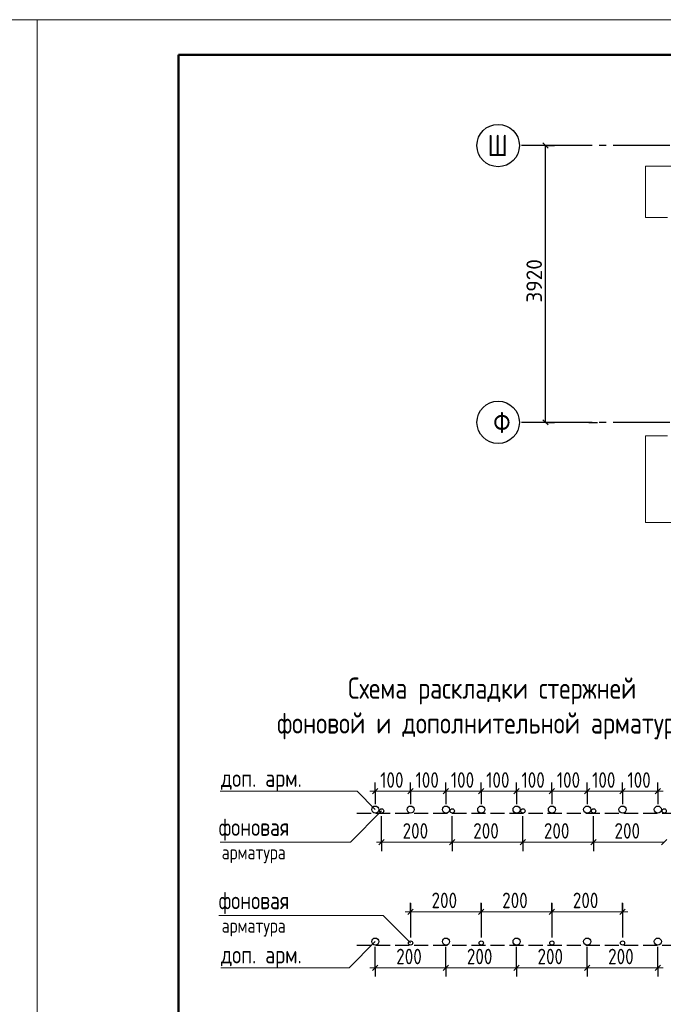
# Model space of a CAD drawing. Header units: millimetres. Extents: x 40580 to 1930067, y -240640 to 81020.
# Tile 672 of 686: x 1823204 to 1832315, y -223793 to -209850. Entities that reach past the tile are written whole.
import ezdxf

# ---------------------------------------------------------------- set-up
doc = ezdxf.new("R2010")
doc.units = ezdxf.units.MM
for name, pattern in [('______2', [270, 200, -70]), ('______5', [1100, 800, -100, 100, -100]), ('CENTER', [2, 1.25, -0.25, 0.25, -0.25])]:
    doc.linetypes.add(name, pattern=pattern)
for name, color, linetype, lineweight in [('Standard', 7, 'Continuous', 25), ('ОСИ', 7, 'CENTER', 15), ('Позиционная метка номер позиции', 7, 'Continuous', 13), ('Примечания', 7, 'Continuous', 13)]:
    doc.layers.add(name, color=color, linetype=linetype, lineweight=lineweight)
doc.styles.add('GOST 2.304', font='isocpeur.ttf', dxfattribs={"width": 0.8})
doc.styles.add('GOST 2.304-81', font='txt')
doc.styles.add('ISOCPEUR', font='isocpeur.ttf')

msp = doc.modelspace()

# ---------------------------------------------------------------- linework, layer by layer
at = {"layer": 'Standard', "color": 251, "linetype": 'Continuous', "lineweight": -3, "true_color": 0x656565, "transparency": 33554687}
for p, q in [((1830647.6, -211631.8), (1830522.6, -211631.8)), ((1830647.6, -211631.8), (1830772.6, -211631.8)), ((1830647.6, -215551.8), (1830522.6, -215551.8)), ((1830647.6, -215551.8), (1830772.6, -215551.8)), ((1831258.6, -215551.8), (1831133.6, -215551.8)), ((1831258.6, -215551.8), (1831383.6, -215551.8))]:
    msp.add_line(p, q, dxfattribs=at)
at = {"layer": 'Standard', "color": 7, "linetype": 'Continuous', "lineweight": 25, "transparency": 33554687}
for p, q in [((1830685.1, -211669.3), (1830610.1, -211594.3)), ((1830685.1, -215589.3), (1830610.1, -215514.3))]:
    msp.add_line(p, q, dxfattribs=at)
at = {"layer": 'Standard', "color": 7, "linetype": 'Continuous', "lineweight": -3, "transparency": 33554687}
msp.add_line((1830647.6, -215551.8), (1830647.6, -211631.8), dxfattribs=at)
at = {"layer": 'Standard', "color": 7, "linetype": 'Continuous', "lineweight": 13, "transparency": 33554687}
for points in [[(1802450, -239549.7), (1823450, -239549.7), (1823450, -209849.7), (1802450, -209849.7), (1802450, -239549.7)], [(1823450, -239549.7), (1844450, -239549.7), (1844450, -209849.7), (1823450, -209849.7), (1823450, -239549.7)]]:
    msp.add_lwpolyline(points, close=True, dxfattribs=at)
at = {"layer": 'Standard', "color": 7, "linetype": 'Continuous', "lineweight": 50, "transparency": 33554687}
msp.add_lwpolyline([(1825450, -210349.7), (1843950, -210349.7), (1843950, -239049.7), (1825450, -239049.7), (1825450, -210349.7)], close=True, dxfattribs=at)
at = {"layer": 'Standard', "color": 251, "linetype": 'Continuous', "lineweight": -3, "true_color": 0x656565, "transparency": 33554687}
for points in [[(1830647.6, -211631.8), (1830630.6, -211631.8), (1830630.6, -211631.8), (1830377.1, -211631.8)], [(1830647.6, -215551.8), (1830630.6, -215551.8), (1830630.6, -215551.8), (1830630.6, -215551.8), (1830630.6, -215551.8), (1830377.1, -215551.8)]]:
    msp.add_lwpolyline(points, dxfattribs=at)
at = {"layer": 'ОСИ', "color": 8, "linetype": '______5', "lineweight": -3, "transparency": 33554687}
for p, q in [((1840107.6, -211631.8), (1830277.1, -211631.8)), ((1840107.6, -215551.8), (1830277.1, -215551.8))]:
    msp.add_line(p, q, dxfattribs=at)
at = {"layer": 'ОСИ', "color": 7, "linetype": 'Continuous', "lineweight": -3, "transparency": 33554687}
for centre in [(1829977.1, -211631.8), (1829977.1, -215551.8)]:
    msp.add_circle(centre, 300, dxfattribs=at)
at = {"layer": 'Позиционная метка номер позиции', "color": 7, "linetype": 'Continuous', "lineweight": 13, "transparency": 33554687}
for points in [[(1832372.6, -212650.8), (1832062.6, -212650.8), (1832062.6, -211921.8), (1835062.6, -211921.8)], [(1832372.6, -215742.8), (1832062.6, -215742.8), (1832062.6, -216971.7), (1835062.6, -216971.7)]]:
    msp.add_lwpolyline(points, dxfattribs=at)
at = {"layer": 'Примечания', "color": 253, "linetype": 'Continuous', "lineweight": -3, "true_color": 0xa0a0a0, "transparency": 33554687}
for p, q in [((1828237.8, -220776.9), (1828237.8, -220651.9)), ((1828737.8, -220776.9), (1828737.8, -220651.9)), ((1829237.8, -220776.9), (1829237.8, -220651.9)), ((1829737.8, -220776.9), (1829737.8, -220651.9)), ((1830237.8, -220776.9), (1830237.8, -220651.9)), ((1830737.8, -220776.9), (1830737.8, -220651.9)), ((1831237.8, -220776.9), (1831237.8, -220651.9)), ((1831737.8, -220776.9), (1831737.8, -220651.9)), ((1832237.8, -220776.9), (1832237.8, -220651.9)), ((1828237.8, -220776.9), (1828237.8, -220901.9)), ((1828237.8, -220776.9), (1828237.8, -220960)), ((1828737.8, -220776.9), (1828737.8, -220901.9)), ((1828737.8, -220776.9), (1828737.8, -220960)), ((1829237.8, -220776.9), (1829237.8, -220901.9)), ((1829237.8, -220776.9), (1829237.8, -220960)), ((1829737.8, -220776.9), (1829737.8, -220901.9)), ((1829737.8, -220776.9), (1829737.8, -220960)), ((1830237.8, -220776.9), (1830237.8, -220901.9)), ((1830237.8, -220776.9), (1830237.8, -220960)), ((1830737.8, -220776.9), (1830737.8, -220901.9)), ((1830737.8, -220776.9), (1830737.8, -220960)), ((1831237.8, -220776.9), (1831237.8, -220901.9)), ((1831237.8, -220776.9), (1831237.8, -220960)), ((1831737.8, -220776.9), (1831737.8, -220901.9)), ((1831737.8, -220776.9), (1831737.8, -220960)), ((1832237.8, -220776.9), (1832237.8, -220901.9)), ((1832237.8, -220776.9), (1832237.8, -220960)), ((1828327.8, -221497.5), (1828327.8, -221130)), ((1828327.8, -221497.5), (1828327.8, -221372.5)), ((1829327.8, -221497.5), (1829327.8, -221372.5)), ((1830327.8, -221497.5), (1830327.8, -221372.5)), ((1831327.8, -221497.5), (1831327.8, -221372.5)), ((1828327.8, -221497.5), (1828327.8, -221622.5)), ((1829327.8, -221497.5), (1829327.8, -221622.5)), ((1830327.8, -221497.5), (1830327.8, -221622.5)), ((1831327.8, -221497.5), (1831327.8, -221622.5)), ((1828737.8, -222481.9), (1828737.8, -222356.9)), ((1828737.8, -222362.6), (1828737.8, -222824.4)), ((1829737.8, -222481.9), (1829737.8, -222356.9)), ((1829737.8, -222362.6), (1829737.8, -222824.4)), ((1830737.8, -222481.9), (1830737.8, -222356.9)), ((1830737.8, -222362.6), (1830737.8, -222824.4)), ((1831737.8, -222481.9), (1831737.8, -222356.9)), ((1831737.8, -222362.6), (1831737.8, -222824.4)), ((1828737.8, -222481.9), (1828737.8, -222606.9)), ((1828737.8, -222481.9), (1828737.8, -222849.4)), ((1829737.8, -222481.9), (1829737.8, -222606.9)), ((1829737.8, -222481.9), (1829737.8, -222849.4)), ((1830737.8, -222481.9), (1830737.8, -222606.9)), ((1830737.8, -222481.9), (1830737.8, -222849.4)), ((1831737.8, -222481.9), (1831737.8, -222606.9)), ((1831737.8, -222481.9), (1831737.8, -222849.4)), ((1828237.8, -223276.4), (1828237.8, -222979.4)), ((1832237.8, -223276.4), (1832237.8, -222979.4)), ((1828237.8, -223276.4), (1828237.8, -223151.4)), ((1829237.8, -223276.4), (1829237.8, -223151.4)), ((1830237.8, -223276.4), (1830237.8, -223151.4)), ((1831237.8, -223276.4), (1831237.8, -223151.4)), ((1832237.8, -223276.4), (1832237.8, -223151.4)), ((1828237.8, -223276.4), (1828237.8, -223401.4)), ((1829237.8, -223276.4), (1829237.8, -223401.4)), ((1830237.8, -223276.4), (1830237.8, -223401.4)), ((1831237.8, -223276.4), (1831237.8, -223401.4)), ((1832237.8, -223276.4), (1832237.8, -223401.4))]:
    msp.add_line(p, q, dxfattribs=at)
at = {"layer": 'Примечания', "color": 7, "linetype": 'Continuous', "lineweight": 13, "transparency": 33554687}
for p, q in [((1828237.8, -220776.9), (1828162.8, -220776.9)), ((1828237.8, -220776.9), (1828737.8, -220776.9)), ((1828737.8, -220776.9), (1829237.8, -220776.9)), ((1829237.8, -220776.9), (1829737.8, -220776.9)), ((1829737.8, -220776.9), (1830237.8, -220776.9)), ((1830237.8, -220776.9), (1830737.8, -220776.9)), ((1830737.8, -220776.9), (1831237.8, -220776.9)), ((1831237.8, -220776.9), (1831737.8, -220776.9)), ((1831737.8, -220776.9), (1832237.8, -220776.9)), ((1832237.8, -220776.9), (1832312.8, -220776.9)), ((1828327.8, -221497.5), (1828252.8, -221497.5)), ((1828327.8, -221497.5), (1829327.8, -221497.5)), ((1829327.8, -221497.5), (1830327.8, -221497.5)), ((1830327.8, -221497.5), (1831327.8, -221497.5)), ((1831327.8, -221497.5), (1832327.8, -221497.5)), ((1828737.8, -222481.9), (1828662.8, -222481.9)), ((1828737.8, -222481.9), (1829737.8, -222481.9)), ((1829737.8, -222481.9), (1830737.8, -222481.9)), ((1830737.8, -222481.9), (1831737.8, -222481.9)), ((1831737.8, -222481.9), (1831812.8, -222481.9)), ((1828237.8, -223276.4), (1828162.8, -223276.4)), ((1828237.8, -223276.4), (1829237.8, -223276.4)), ((1829237.8, -223276.4), (1830237.8, -223276.4)), ((1830237.8, -223276.4), (1831237.8, -223276.4)), ((1831237.8, -223276.4), (1832237.8, -223276.4)), ((1832237.8, -223276.4), (1832312.8, -223276.4))]:
    msp.add_line(p, q, dxfattribs=at)
at = {"layer": 'Примечания', "color": 7, "linetype": 'Continuous', "lineweight": 25, "transparency": 33554687}
for p, q in [((1828200.3, -220814.4), (1828275.3, -220739.4)), ((1828700.3, -220814.4), (1828775.3, -220739.4)), ((1829200.3, -220814.4), (1829275.3, -220739.4)), ((1829700.3, -220814.4), (1829775.3, -220739.4)), ((1830200.3, -220814.4), (1830275.3, -220739.4)), ((1830700.3, -220814.4), (1830775.3, -220739.4)), ((1831200.3, -220814.4), (1831275.3, -220739.4)), ((1831700.3, -220814.4), (1831775.3, -220739.4)), ((1832200.3, -220814.4), (1832275.3, -220739.4)), ((1828290.3, -221535), (1828365.3, -221460)), ((1829290.3, -221535), (1829365.3, -221460)), ((1830290.3, -221535), (1830365.3, -221460)), ((1831290.3, -221535), (1831365.3, -221460)), ((1832290.3, -221535), (1832365.3, -221460)), ((1828700.3, -222519.4), (1828775.3, -222444.4)), ((1829700.3, -222519.4), (1829775.3, -222444.4)), ((1830700.3, -222519.4), (1830775.3, -222444.4)), ((1831700.3, -222519.4), (1831775.3, -222444.4)), ((1828200.3, -223313.9), (1828275.3, -223238.9)), ((1829200.3, -223313.9), (1829275.3, -223238.9)), ((1830200.3, -223313.9), (1830275.3, -223238.9)), ((1831200.3, -223313.9), (1831275.3, -223238.9)), ((1832200.3, -223313.9), (1832275.3, -223238.9))]:
    msp.add_line(p, q, dxfattribs=at)
at = {"layer": 'Примечания', "color": 8, "linetype": '______2', "lineweight": -3, "true_color": 0x737373, "transparency": 33554687}
for p, q in [((1827977.8, -221085), (1832487.8, -221085)), ((1827977.8, -222954.4), (1832487.8, -222954.4))]:
    msp.add_line(p, q, dxfattribs=at)
at = {"layer": 'Примечания', "color": 7, "linetype": 'Continuous', "lineweight": 13, "transparency": 33554687}
for points in [[(1826044, -220776.9), (1827979.7, -220776.9), (1828237.8, -221035)], [(1828327.8, -221055), (1827885.3, -221497.5), (1826044, -221497.5)], [(1828737.8, -222924.4), (1828349.6, -222536.3), (1826021.1, -222536.3)], [(1828237.8, -222904.4), (1827865.8, -223276.4), (1826052.4, -223276.4)]]:
    msp.add_lwpolyline(points, dxfattribs=at)
at = {"layer": 'Примечания', "color": 253, "linetype": 'Continuous', "lineweight": -3, "true_color": 0xa0a0a0, "transparency": 33554687}
for points in [[(1829327.8, -221497.5), (1829327.8, -221480.5), (1829327.8, -221480.5), (1829327.8, -221480.5), (1829327.8, -221480.5), (1829327.8, -221480.5), (1829327.8, -221480.5), (1829327.8, -221130)], [(1830327.8, -221497.5), (1830327.8, -221480.5), (1830327.8, -221480.5), (1830327.8, -221480.5), (1830327.8, -221480.5), (1830327.8, -221130)], [(1831327.8, -221497.5), (1831327.8, -221480.5), (1831327.8, -221480.5), (1831327.8, -221130)], [(1829237.8, -223276.4), (1829237.8, -223259.4), (1829237.8, -223259.4), (1829237.8, -223259.4), (1829237.8, -223259.4), (1829237.8, -223259.4), (1829237.8, -223259.4), (1829237.8, -222979.4)], [(1830237.8, -223276.4), (1830237.8, -223259.4), (1830237.8, -223259.4), (1830237.8, -223259.4), (1830237.8, -223259.4), (1830237.8, -222979.4)], [(1831237.8, -223276.4), (1831237.8, -223259.4), (1831237.8, -223259.4), (1831237.8, -222979.4)]]:
    msp.add_lwpolyline(points, dxfattribs=at)
at = {"layer": 'Примечания', "color": 7, "linetype": 'Continuous', "lineweight": -3, "transparency": 33554687}
for centre, radius in [((1828237.8, -221035), 50), ((1828737.8, -221035), 50), ((1829237.8, -221035), 50), ((1829737.8, -221035), 50), ((1830237.8, -221035), 50), ((1830737.8, -221035), 50), ((1831237.8, -221035), 50), ((1831737.8, -221035), 50), ((1832237.8, -221035), 50), ((1828327.8, -221055), 30), ((1829327.8, -221055), 30), ((1830327.8, -221055), 30), ((1831327.8, -221055), 30), ((1832327.8, -221055), 30), ((1828237.8, -222904.4), 50), ((1828737.8, -222924.4), 30), ((1829237.8, -222904.4), 50), ((1829737.8, -222924.4), 30), ((1830237.8, -222904.4), 50), ((1830737.8, -222924.4), 30), ((1831237.8, -222904.4), 50), ((1831737.8, -222924.4), 30), ((1832237.8, -222904.4), 50)]:
    msp.add_circle(centre, radius, dxfattribs=at)

# ---------------------------------------------------------------- texts
at = {"layer": 'Standard', "color": 7, "linetype": 'Continuous', "lineweight": 25, "transparency": 33554687, "insert": (1830597.6, -213857.6), "char_height": 220, "width": 657.046, "attachment_point": 7, "rotation": 90, "style": 'ISOCPEUR'}
msp.add_mtext('3920', dxfattribs=at)
at = {"layer": 'ОСИ', "color": 7, "linetype": 'Continuous', "lineweight": 25, "transparency": 33554687, "char_height": 300, "width": 425, "attachment_point": 7, "style": 'ISOCPEUR'}
for s, insert in [('\\W0.83;Ш', (1829827.1, -211781.8)), ('\\W0.83;Ф', (1829907.4, -215705.1))]:
    msp.add_mtext(s, dxfattribs=dict(at, insert=insert))
at = {"layer": 'Примечания', "color": 7, "linetype": 'Continuous', "lineweight": 50, "transparency": 33554687, "char_height": 300, "attachment_point": 7, "style": 'GOST 2.304-81'}
for s, insert, width in [('Схема\\~раскладки\\~стержней', (1827852.6, -219547.4), 6428.76), ('фоновой\\~и\\~дополнительной\\~арматуры', (1826846.5, -220041), 6865.692)]:
    msp.add_mtext(s, dxfattribs=dict(at, insert=insert, width=width))
at = {"layer": 'Примечания', "color": 7, "linetype": 'Continuous', "lineweight": 25, "transparency": 33554687, "attachment_point": 7, "style": 'GOST 2.304'}
for s, insert, char_height, width in [('доп.\\~арм.', (1826052.4, -220782.5), 250, 1208.649), ('100', (1828307.9, -220726.9), 220, 485.085), ('100', (1828807.9, -220726.9), 220, 485.085), ('100', (1829307.9, -220726.9), 220, 485.085), ('100', (1829807.9, -220726.9), 220, 485.085), ('100', (1830307.9, -220726.9), 220, 485.085), ('100', (1830807.9, -220726.9), 220, 485.085), ('100', (1831307.9, -220726.9), 220, 485.085), ('100', (1831807.9, -220726.9), 220, 485.085), ('фоновая', (1826021.1, -221474.8), 250, 1173.248), ('200', (1828624.5, -221447.5), 220, 531.973), ('200', (1829624.5, -221447.5), 220, 531.973), ('200', (1830624.5, -221447.5), 220, 531.973), ('200', (1831624.5, -221447.5), 220, 531.973), ('арматура', (1826062.8, -221794.8), 200, 1066.467), ('фоновая', (1826021.1, -222513.5), 250, 1173.248), ('200', (1829034.5, -222431.9), 220, 531.973), ('200', (1830034.5, -222431.9), 220, 531.973), ('200', (1831034.5, -222431.9), 220, 531.973), ('арматура', (1826062.8, -222833.5), 200, 1066.467), ('доп.\\~арм.', (1826052.4, -223282), 250, 1208.649), ('200', (1828534.5, -223226.4), 220, 531.973), ('200', (1829534.5, -223226.4), 220, 531.973), ('200', (1830534.5, -223226.4), 220, 531.973), ('200', (1831534.5, -223226.4), 220, 531.973)]:
    msp.add_mtext(s, dxfattribs=dict(at, insert=insert, char_height=char_height, width=width))

doc.saveas('drawing.dxf')
